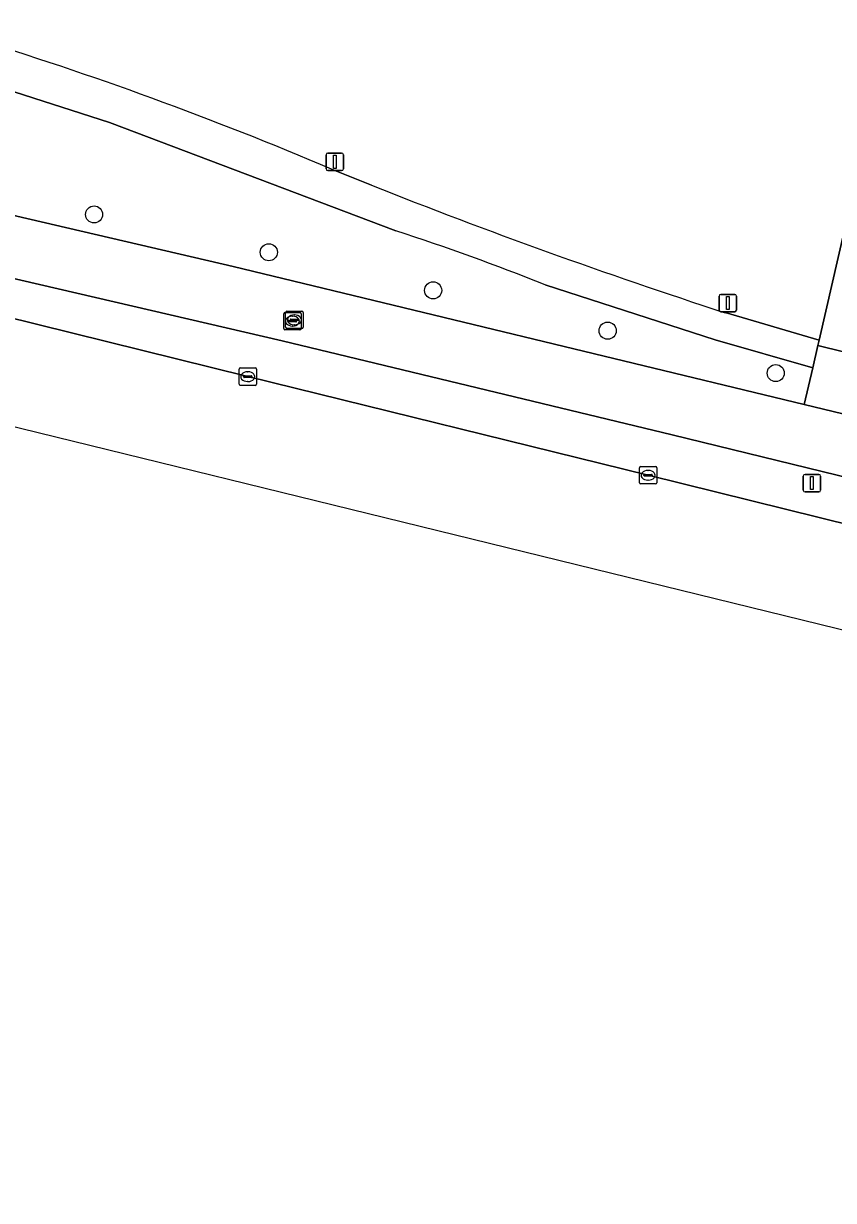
# Model space of a CAD drawing. Extents: x 161771 to 163125, y 382475 to 383179.
# Drawn here: x 162828 to 162874.4, y 382480.1 to 382547.5 of the extents above; entities that cross this region are included whole.
import ezdxf

# ---------------------------------------------------------------- set-up
doc = ezdxf.new("R2010")
doc.units = 0
for name, color, linetype in [('IMGEO_Berm_groen', 7, 'Continuous'), ('IMGEO_Boom', 7, 'Continuous'), ('IMGEO_Fietspad_gesloten', 7, 'Continuous'), ('IMGEO_Groenvoorziening', 7, 'Continuous'), ('IMGEO_Kolk', 7, 'Continuous'), ('IMGEO_Lichtmast', 7, 'Continuous'), ('IMGEO_Rijbaan_lokaal_gesloten', 7, 'Continuous'), ('IMGEO_Rioolput', 7, 'Continuous'), ('IMGEO_Verkeersbordpaal', 7, 'Continuous'), ('IMGEO_Voetpad_halfverhard', 7, 'Continuous'), ('IMGEO_Voetpad_open', 7, 'Continuous')]:
    doc.layers.add(name, color=color, linetype=linetype)

msp = doc.modelspace()

# ---------------------------------------------------------------- linework, layer by layer
at = {"layer": 'IMGEO_Berm_groen'}
for points in [[(162809.367, 382537.079), (162808.9, 382535.16), (162822.676, 382531.768), (162840.829, 382527.268), (162863.777, 382521.616), (162885.464, 382516.251), (162895.105, 382513.867)], [(162895.632, 382514.029), (162898.695, 382515.739), (162865.155, 382523.928), (162842.808, 382529.309), (162809.367, 382537.079)]]:
    msp.add_lwpolyline(points, dxfattribs=at)
at = {"layer": 'IMGEO_Boom'}
for centre in [(162832.02, 382536.561), (162842.037, 382534.392), (162851.456, 382532.211), (162861.46, 382529.9), (162871.093, 382527.47)]:
    msp.add_circle(centre, 0.489, dxfattribs=at)
at = {"layer": 'IMGEO_Fietspad_gesloten'}
for points in [[(162872.732, 382525.672), (162839.985, 382533.585), (162810.244, 382540.493), (162805.385, 382541.622), (162794.498, 382544.151), (162791.165, 382544.893), (162789.213, 382545.324), (162778.507, 382547.835), (162774.699, 382548.712), (162774.182, 382546.688)], [(162781.38, 382543.554), (162783.678, 382543.052), (162804.5, 382538.189), (162809.367, 382537.079), (162842.808, 382529.309), (162865.155, 382523.928), (162898.695, 382515.739), (162908.421, 382513.415), (162908.814, 382513.317), (162937.315, 382506.233), (162937.857, 382506.101), (162961.005, 382500.453), (162961.545, 382500.321), (162971.246, 382497.941), (162971.82, 382497.811), (162982.479, 382495.39), (162982.525, 382495.379)], [(162980.882, 382499.331), (162978.089, 382500), (162966.31, 382502.822), (162901.309, 382518.767), (162872.732, 382525.672)]]:
    msp.add_lwpolyline(points, dxfattribs=at)
at = {"layer": 'IMGEO_Groenvoorziening'}
for points in [[(162868.188, 382530.933), (162873.579, 382529.356), (162876.52, 382542.154), (162880.036, 382557.503), (162854.573, 382563.39), (162856.395, 382560.536)], [(162849.321, 382535.623), (162832.904, 382541.837), (162818.163, 382546.56)], [(162789.213, 382545.324), (162791.165, 382544.893), (162794.498, 382544.151), (162805.385, 382541.622), (162806.34, 382545.264), (162811.182, 382544.166), (162810.244, 382540.493), (162839.985, 382533.585), (162872.732, 382525.672), (162873.215, 382527.774), (162867.617, 382529.385), (162857.873, 382532.526)], [(162845.631, 382539.151), (162847.923, 382538.233)]]:
    msp.add_lwpolyline(points, dxfattribs=at)
for centre, radius, start, end in [((162764.28, 382348.448), 207.33, 66.89768, 79.13775), ((162972.767, 382853.026), 338.646, 248.36714, 252.01208), ((162807.024, 382405.47), 136.854, 68.18844, 71.99711)]:
    msp.add_arc(centre, radius, start, end, dxfattribs=at)
at = {"layer": 'IMGEO_Kolk'}
for p, q in [((162840.328, 382526.842), (162840.328, 382527.694)), ((162840.403, 382527.768), (162841.255, 382527.768)), ((162841.329, 382527.694), (162841.329, 382526.842)), ((162840.587, 382527.262), (162840.587, 382527.274)), ((162841.025, 382527.225), (162840.627, 382527.225)), ((162840.63, 382527.311), (162841.028, 382527.311)), ((162840.839, 382526.988), (162840.814, 382526.988)), ((162840.816, 382527.548), (162840.841, 382527.548)), ((162841.071, 382527.274), (162841.071, 382527.262)), ((162841.255, 382526.768), (162840.403, 382526.768)), ((162863.276, 382521.19), (162863.276, 382522.042)), ((162863.351, 382522.116), (162864.203, 382522.116)), ((162863.535, 382521.61), (162863.535, 382521.622)), ((162863.973, 382521.573), (162863.575, 382521.573)), ((162863.578, 382521.659), (162863.976, 382521.659)), ((162863.764, 382521.896), (162863.789, 382521.896)), ((162864.019, 382521.622), (162864.019, 382521.61)), ((162864.277, 382522.042), (162864.277, 382521.19)), ((162864.203, 382521.116), (162863.351, 382521.116)), ((162863.787, 382521.336), (162863.762, 382521.336))]:
    msp.add_line(p, q, dxfattribs=at)
for points in [[(162840.328, 382526.842), (162840.328, 382527.694)], [(162840.403, 382527.768), (162841.255, 382527.768)], [(162841.329, 382527.694), (162841.329, 382526.842)], [(162841.255, 382526.768), (162840.403, 382526.768)], [(162863.276, 382521.19), (162863.276, 382522.042)], [(162863.351, 382522.116), (162864.203, 382522.116)], [(162864.277, 382522.042), (162864.277, 382521.19)], [(162864.203, 382521.116), (162863.351, 382521.116)]]:
    msp.add_lwpolyline(points, dxfattribs=at)
for centre, radius, start, end in [((162840.405, 382527.692), 0.0765, 91.55205, 178.44795), ((162840.405, 382527.692), 0.0765, 91.55205, 178.44795), ((162841.253, 382527.692), 0.0765, 1.55205, 88.44795), ((162841.253, 382527.692), 0.0765, 1.55205, 88.44795), ((162840.627, 382527.271), 0.0403, 85.87752, 175.75265), ((162840.624, 382527.261), 0.0366, 178.93798, 274.71019), ((162841.028, 382527.268), 0.043, 264.86636, 352.45326), ((162841.032, 382527.273), 0.0386, 1.73085, 96.63898), ((162840.405, 382526.844), 0.0765, 181.55205, 268.44795), ((162840.405, 382526.844), 0.0765, 181.55205, 268.44795), ((162841.253, 382526.844), 0.0765, 271.55205, 358.44795), ((162841.253, 382526.844), 0.0765, 271.55205, 358.44795), ((162863.353, 382522.04), 0.0765, 91.55205, 178.44795), ((162863.353, 382522.04), 0.0765, 91.55205, 178.44795), ((162863.575, 382521.619), 0.0403, 85.87752, 175.75265), ((162863.572, 382521.609), 0.0366, 178.93798, 274.71019), ((162863.976, 382521.616), 0.043, 264.86636, 352.45326), ((162863.98, 382521.621), 0.0386, 1.73085, 96.63898), ((162864.201, 382522.04), 0.0765, 1.55205, 88.44795), ((162864.201, 382522.04), 0.0765, 1.55205, 88.44795), ((162863.353, 382521.192), 0.0765, 181.55205, 268.44795), ((162863.353, 382521.192), 0.0765, 181.55205, 268.44795), ((162864.201, 382521.192), 0.0765, 271.55205, 358.44795), ((162864.201, 382521.192), 0.0765, 271.55205, 358.44795)]:
    msp.add_arc(centre, radius, start, end, dxfattribs=at)
for centre, major_axis, ratio, start_param, end_param in [((162840.815, 382527.268), (-0.387, 0.002), 0.722429, 4.712389, 7.853982), ((162840.84, 382527.268), (-0.39, 0.002), 0.717154, 1.570796, 4.712389), ((162863.763, 382521.616), (-0.387, 0.002), 0.722429, 4.712389, 7.853982), ((162863.788, 382521.616), (-0.39, 0.002), 0.717154, 1.570796, 4.712389)]:
    msp.add_ellipse(centre, major_axis=major_axis, ratio=ratio, start_param=start_param, end_param=end_param, dxfattribs=at)
at = {"layer": 'IMGEO_Lichtmast'}
for p, q in [((162845.32, 382539.178), (162845.32, 382539.978)), ((162845.32, 382539.978), (162845.32, 382539.178)), ((162845.42, 382540.078), (162846.21, 382540.078)), ((162846.21, 382540.078), (162845.42, 382540.078)), ((162846.31, 382539.978), (162846.31, 382539.178)), ((162846.31, 382539.178), (162846.31, 382539.978)), ((162846.21, 382539.078), (162845.42, 382539.078)), ((162845.42, 382539.078), (162846.21, 382539.078)), ((162867.851, 382531.082), (162867.851, 382531.882)), ((162867.851, 382531.882), (162867.851, 382531.082)), ((162867.951, 382531.982), (162868.741, 382531.982)), ((162868.741, 382531.982), (162867.951, 382531.982)), ((162868.841, 382531.882), (162868.841, 382531.082)), ((162868.841, 382531.082), (162868.841, 382531.882)), ((162868.741, 382530.982), (162867.951, 382530.982)), ((162867.951, 382530.982), (162868.741, 382530.982))]:
    msp.add_line(p, q, dxfattribs=at)
for points in [[(162845.74, 382539.953), (162845.89, 382539.953), (162845.89, 382539.203), (162845.74, 382539.203), (162845.74, 382539.953)], [(162868.271, 382531.857), (162868.421, 382531.857), (162868.421, 382531.107), (162868.271, 382531.107), (162868.271, 382531.857)]]:
    msp.add_lwpolyline(points, dxfattribs=at)
for centre, start, end in [((162845.42, 382539.978), 90, 180), ((162845.42, 382539.978), 90, 180), ((162846.21, 382539.978), 0, 90), ((162846.21, 382539.978), 360, 90), ((162845.42, 382539.178), 180, 270), ((162845.42, 382539.178), 180, 270), ((162846.21, 382539.178), 270, 0), ((162846.21, 382539.178), 270, 0), ((162867.951, 382531.882), 90, 180), ((162867.951, 382531.882), 90, 180), ((162868.741, 382531.882), 0, 90), ((162868.741, 382531.882), 360, 90), ((162867.951, 382531.082), 180, 270), ((162867.951, 382531.082), 180, 270), ((162868.741, 382531.082), 270, 0), ((162868.741, 382531.082), 270, 0)]:
    msp.add_arc(centre, 0.1, start, end, dxfattribs=at)
at = {"layer": 'IMGEO_Rijbaan_lokaal_gesloten'}
for points in [[(162906.8, 382510.972), (162895.105, 382513.867), (162885.464, 382516.251), (162863.777, 382521.616), (162840.829, 382527.268), (162822.676, 382531.768), (162808.9, 382535.16), (162804.011, 382536.364), (162801.868, 382536.892), (162798.723, 382537.668), (162793.267, 382539.048), (162760.967, 382546.975)], [(162489.888, 382522.698), (162489.185, 382520.131), (162488.722, 382518.442), (162501.135, 382513.514), (162515.839, 382512.978), (162542.133, 382512.019), (162584.286, 382516.986), (162665.053, 382540.041), (162707.132, 382546.311), (162744.173, 382544.816), (162974.141, 382488.446), (163018.573, 382480.059)]]:
    msp.add_lwpolyline(points, dxfattribs=at)
at = {"layer": 'IMGEO_Rioolput'}
for p, q in [((162843.074, 382531.02), (162843.926, 382531.02)), ((162842.889, 382530.022), (162842.889, 382530.874)), ((162842.964, 382530.948), (162843.816, 382530.948)), ((162842.999, 382530.094), (162842.999, 382530.946)), ((162843.148, 382530.442), (162843.148, 382530.454)), ((162843.586, 382530.405), (162843.188, 382530.405)), ((162843.191, 382530.491), (162843.589, 382530.491)), ((162843.258, 382530.514), (162843.258, 382530.526)), ((162843.696, 382530.477), (162843.298, 382530.477)), ((162843.301, 382530.563), (162843.699, 382530.563)), ((162843.377, 382530.728), (162843.402, 382530.728)), ((162843.487, 382530.8), (162843.512, 382530.8)), ((162843.632, 382530.454), (162843.632, 382530.442)), ((162843.742, 382530.526), (162843.742, 382530.514)), ((162843.89, 382530.874), (162843.89, 382530.022)), ((162844, 382530.946), (162844, 382530.094)), ((162843.816, 382529.948), (162842.964, 382529.948)), ((162843.926, 382530.02), (162843.074, 382530.02)), ((162843.4, 382530.168), (162843.375, 382530.168)), ((162843.51, 382530.24), (162843.485, 382530.24))]:
    msp.add_line(p, q, dxfattribs=at)
for points in [[(162843.074, 382531.02), (162843.926, 382531.02)], [(162842.889, 382530.022), (162842.889, 382530.874)], [(162842.964, 382530.948), (162843.816, 382530.948)], [(162842.999, 382530.094), (162842.999, 382530.946)], [(162843.89, 382530.874), (162843.89, 382530.022)], [(162844, 382530.946), (162844, 382530.094)], [(162843.816, 382529.948), (162842.964, 382529.948)], [(162843.926, 382530.02), (162843.074, 382530.02)]]:
    msp.add_lwpolyline(points, dxfattribs=at)
for centre, radius, start, end in [((162843.076, 382530.944), 0.0765, 91.55205, 178.44795), ((162843.076, 382530.944), 0.0765, 91.55205, 178.44795), ((162843.924, 382530.944), 0.0765, 1.55205, 88.44795), ((162843.924, 382530.944), 0.0765, 1.55205, 88.44795), ((162842.966, 382530.872), 0.0765, 91.55205, 178.44795), ((162842.966, 382530.872), 0.0765, 91.55205, 178.44795), ((162843.188, 382530.451), 0.0403, 85.87752, 175.75265), ((162843.185, 382530.441), 0.0366, 178.93798, 274.71019), ((162843.298, 382530.523), 0.0403, 85.87752, 175.75265), ((162843.295, 382530.513), 0.0366, 178.93798, 274.71019), ((162843.589, 382530.448), 0.043, 264.86636, 352.45326), ((162843.593, 382530.453), 0.0386, 1.73085, 96.63898), ((162843.699, 382530.52), 0.043, 264.86636, 352.45326), ((162843.703, 382530.525), 0.0386, 1.73085, 96.63898), ((162843.814, 382530.872), 0.0765, 1.55205, 88.44795), ((162843.814, 382530.872), 0.0765, 1.55205, 88.44795), ((162842.966, 382530.024), 0.0765, 181.55205, 268.44795), ((162842.966, 382530.024), 0.0765, 181.55205, 268.44795), ((162843.076, 382530.096), 0.0765, 181.55205, 268.44795), ((162843.076, 382530.096), 0.0765, 181.55205, 268.44795), ((162843.814, 382530.024), 0.0765, 271.55205, 358.44795), ((162843.814, 382530.024), 0.0765, 271.55205, 358.44795), ((162843.924, 382530.096), 0.0765, 271.55205, 358.44795), ((162843.924, 382530.096), 0.0765, 271.55205, 358.44795)]:
    msp.add_arc(centre, radius, start, end, dxfattribs=at)
for centre, major_axis, ratio, start_param, end_param in [((162843.376, 382530.448), (-0.387, 0.002), 0.722429, 4.712389, 7.853982), ((162843.486, 382530.52), (-0.387, 0.002), 0.722429, 4.712389, 7.853982), ((162843.401, 382530.448), (-0.39, 0.002), 0.717154, 1.570796, 4.712389), ((162843.511, 382530.52), (-0.39, 0.002), 0.717154, 1.570796, 4.712389)]:
    msp.add_ellipse(centre, major_axis=major_axis, ratio=ratio, start_param=start_param, end_param=end_param, dxfattribs=at)
at = {"layer": 'IMGEO_Verkeersbordpaal'}
for p, q in [((162872.776, 382521.665), (162873.566, 382521.665)), ((162873.566, 382521.665), (162872.776, 382521.665)), ((162872.676, 382520.765), (162872.676, 382521.565)), ((162872.676, 382521.565), (162872.676, 382520.765)), ((162873.666, 382521.565), (162873.666, 382520.765)), ((162873.666, 382520.765), (162873.666, 382521.565)), ((162873.566, 382520.665), (162872.776, 382520.665)), ((162872.776, 382520.665), (162873.566, 382520.665))]:
    msp.add_line(p, q, dxfattribs=at)
msp.add_lwpolyline([(162873.096, 382521.54), (162873.246, 382521.54), (162873.246, 382520.79), (162873.096, 382520.79), (162873.096, 382521.54)], dxfattribs=at)
for centre, start, end in [((162872.776, 382521.565), 90, 180), ((162872.776, 382521.565), 90, 180), ((162873.566, 382521.565), 0, 90), ((162873.566, 382521.565), 360, 90), ((162872.776, 382520.765), 180, 270), ((162872.776, 382520.765), 180, 270), ((162873.566, 382520.765), 270, 0), ((162873.566, 382520.765), 270, 0)]:
    msp.add_arc(centre, 0.1, start, end, dxfattribs=at)
at = {"layer": 'IMGEO_Voetpad_halfverhard'}
for points in [[(162818.163, 382546.56), (162832.904, 382541.837), (162849.321, 382535.623)], [(162847.923, 382538.233), (162845.631, 382539.151)], [(162857.873, 382532.526), (162867.617, 382529.385), (162873.215, 382527.774), (162873.507, 382529.043), (162873.579, 382529.356), (162868.188, 382530.933)]]:
    msp.add_lwpolyline(points, dxfattribs=at)
for centre, radius, start, end in [((162764.28, 382348.448), 207.33, 66.89768, 79.13775), ((162972.767, 382853.026), 338.646, 248.36714, 252.01208), ((162807.024, 382405.47), 136.854, 68.18844, 71.99711)]:
    msp.add_arc(centre, radius, start, end, dxfattribs=at)
at = {"layer": 'IMGEO_Voetpad_open'}
for points in [[(162815.824, 382572.887), (162851.422, 382564.632), (162854.648, 382563.886), (162880.148, 382557.99), (162880.036, 382557.503), (162876.52, 382542.154), (162873.579, 382529.356), (162873.507, 382529.043), (162876.444, 382528.332), (162876.688, 382529.4), (162879.393, 382541.233), (162881.815, 382540.689), (162881.41, 382538.968), (162882.616, 382538.695), (162895.606, 382535.78), (162905.453, 382578.727), (162909.148, 382594.845), (162910.373, 382600.187), (162896.244, 382603.431), (162895.849, 382601.727), (162893.416, 382602.291), (162902.203, 382640.3)], [(162926.127, 382516.218), (162909.479, 382520.256), (162900.041, 382522.623), (162893.819, 382524.128), (162892.557, 382524.433), (162876.444, 382528.332), (162873.507, 382529.043), (162873.215, 382527.774), (162872.732, 382525.672), (162901.309, 382518.767), (162966.31, 382502.822), (162978.089, 382500), (162980.882, 382499.331)]]:
    msp.add_lwpolyline(points, dxfattribs=at)

doc.saveas('drawing.dxf')
